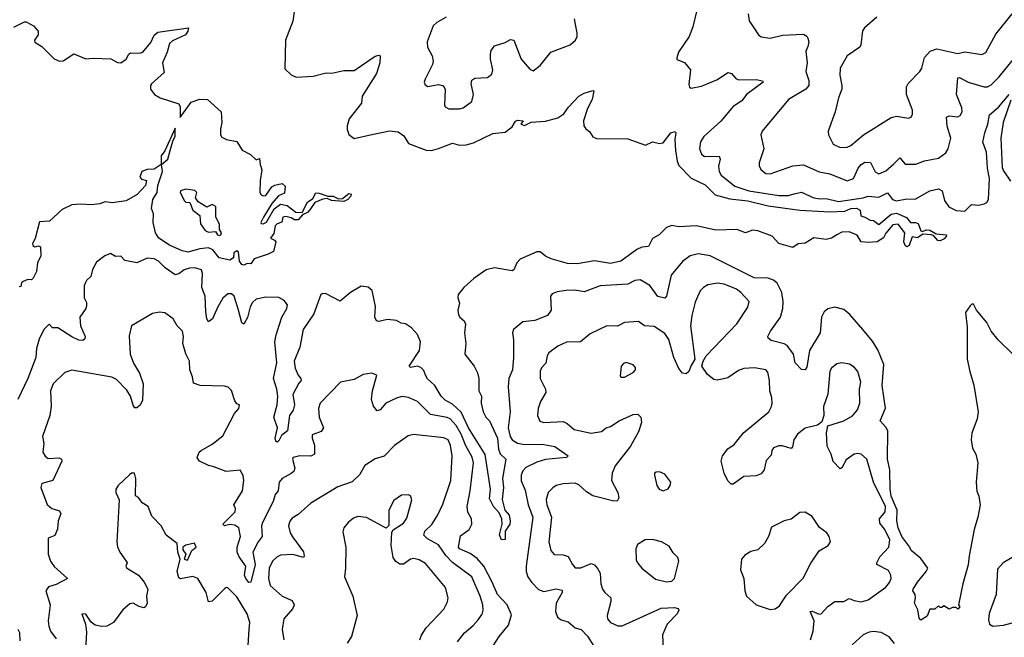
# Model space of a CAD drawing. Extents: x 1771496 to 1971148, y 471553 to 643630.
# Tile 425 of 656: x 1872098 to 1877710, y 589880 to 593401. Entities that reach past the tile are written whole.
import ezdxf

# ---------------------------------------------------------------- set-up
doc = ezdxf.new("R2010")
doc.units = 0

msp = doc.modelspace()

# ---------------------------------------------------------------- linework, layer by layer
at = {"layer": '0CON10XD'}
for points in [[(1875976.4, 593536.4), (1875935, 593360), (1875913.8, 593305), (1875853.3, 593215), (1875843, 593183), (1875843.3, 593173.3), (1875886.4, 593156.4), (1875921.2, 593115), (1875912.1, 593032.1), (1875915.9, 593015.9), (1875925, 593010), (1875985, 593021.1), (1876075, 593060), (1876135, 593100), (1876155, 593093.8), (1876180, 593065), (1876195, 593057.8), (1876295, 593059.1), (1876331.7, 593051.7), (1876336.2, 593045), (1876241.1, 592975), (1876215, 592938.1), (1876165, 592905.5), (1876095, 592822.5), (1875996.7, 592735), (1875979.1, 592705), (1875972.5, 592665), (1875983.3, 592635), (1876001.9, 592621.9), (1876085, 592622.5), (1876090.9, 592605), (1876080.8, 592565), (1876084.5, 592535), (1876097.1, 592515), (1876175, 592451.8), (1876254, 592425), (1876425, 592399.1), (1876480.5, 592399.5), (1876511.9, 592408.1), (1876555, 592416.8), (1876625, 592384.7), (1876660.7, 592379.3), (1876695, 592382.5), (1876765, 592364.8), (1876905, 592384.8), (1876935, 592394.7), (1876995, 592389.1), (1877045, 592414.6), (1877072.9, 592375), (1877095, 592367.8), (1877155, 592380.2), (1877202, 592378), (1877285, 592426), (1877335, 592437.5), (1877355.6, 592425), (1877369.3, 592369.3), (1877394.5, 592334.5), (1877435, 592313.3), (1877485, 592308.5), (1877523.4, 592346.6), (1877565, 592343.6), (1877595, 592350.5), (1877610.9, 592359.1), (1877620, 592375), (1877625.5, 592495), (1877613.7, 592555), (1877608.8, 592645), (1877587.8, 592702.2), (1877598.6, 592755), (1877617.2, 592805), (1877625, 592858), (1877677.2, 592902.8), (1877737.3, 592975)], [(1873662, 593445), (1873655, 593392.5), (1873614, 593285), (1873610.2, 593120.2), (1873645, 593085.8), (1873673.2, 593073.2), (1873771.5, 593078.5), (1873845, 593098), (1873876.4, 593096.4), (1873945, 593112), (1874005, 593111.4), (1874125, 593192.5), (1874145, 593198.8), (1874152.5, 593195), (1874150.5, 593155), (1874131.4, 593095), (1874049.5, 592965), (1874045.6, 592925), (1873976.9, 592835), (1873964.4, 592795), (1873964.5, 592774.5), (1873975, 592746.7), (1874005, 592724.4), (1874104.5, 592745.5), (1874205, 592766.7), (1874255, 592762.5), (1874287.9, 592737.9), (1874313.8, 592695), (1874415, 592656.2), (1874445, 592656.1), (1874485, 592666), (1874565, 592697.1), (1874605.5, 592685.5), (1874643, 592687), (1874685, 592698.2), (1874795, 592751.5), (1874865, 592759.5), (1874905, 592790.8), (1874925, 592823.3), (1874935, 592828), (1874967.5, 592825), (1874953.8, 592805), (1874975, 592797.5), (1875013.9, 592816.1), (1875095, 592823.1), (1875165, 592840.8), (1875200, 592865), (1875227, 592903), (1875285, 592964.3), (1875315, 592981.4), (1875365, 592997.5), (1875370, 592995), (1875360.8, 592945), (1875334.3, 592895), (1875312.5, 592825), (1875314.3, 592795), (1875325, 592778), (1875345, 592764), (1875365, 592734), (1875385, 592724.4), (1875565, 592722.2), (1875665, 592686), (1875705, 592704), (1875745, 592695.8), (1875765, 592699.2), (1875810, 592755), (1875833.9, 592763.9), (1875838.1, 592755), (1875833, 592717), (1875835.9, 592655), (1875845.3, 592595), (1875855, 592570), (1875925, 592496.7), (1876005, 592458.8), (1876062.2, 592402.2), (1876145, 592379.7), (1876248, 592368), (1876365, 592339.8), (1876545, 592315.6), (1876715.3, 592304.7), (1876800.7, 592309.3), (1876835, 592325.5), (1876867.2, 592327.2), (1876888.2, 592315), (1876892.5, 592282.5), (1876915.8, 592275.8), (1876945, 592257.5), (1876965, 592256.2), (1876995, 592234), (1877065, 592292), (1877095, 592297.9), (1877152.9, 592272.9), (1877175, 592244.2), (1877204.5, 592245.5), (1877218.9, 592238.9), (1877235, 592197.5), (1877243, 592193), (1877265, 592202.2), (1877285, 592201.5), (1877320.9, 592180.9), (1877380, 592175), (1877379.4, 592165), (1877368.1, 592151.9), (1877345, 592139.6), (1877331.9, 592141.9), (1877308.7, 592168.7), (1877294.5, 592174.5), (1877245, 592177.5), (1877215, 592156.9), (1877185, 592162.5), (1877167, 592113), (1877155, 592106.2), (1877145, 592114), (1877136.7, 592135), (1877143.3, 592185), (1877105, 592235.5), (1877075, 592231.4), (1877035, 592183.8), (1877021.9, 592158.1), (1876986.2, 592133.8), (1876935, 592130), (1876895, 592134.4), (1876872.2, 592172.2), (1876825, 592191.8), (1876785, 592190), (1876755.4, 592174.6), (1876725, 592156), (1876695, 592148.1), (1876625, 592156.9), (1876575, 592126.2), (1876535, 592122.5), (1876505, 592102), (1876425, 592124.4), (1876386.7, 592166.7), (1876305, 592197.6), (1876275, 592200.5), (1876235, 592185.6), (1876185, 592205.7), (1876065, 592202), (1875955, 592226.2), (1875855, 592220.9), (1875815, 592226.8), (1875784.2, 592215.8), (1875742.5, 592175), (1875705, 592152.9), (1875682.4, 592107.6), (1875645, 592103.3), (1875615, 592090), (1875525, 592023.8), (1875465, 592011.1), (1875375, 592025.4), (1875275, 592008.7), (1875221.2, 592011.2)], [(1872065, 593358.8), (1872125, 593388.8), (1872135, 593388), (1872176.7, 593365), (1872203.8, 593335), (1872203.8, 593315), (1872183.3, 593285), (1872185, 593273.3), (1872225, 593247.5), (1872295, 593176.9), (1872325, 593164.3), (1872345, 593165.8), (1872406.1, 593206.1), (1872475, 593177.5), (1872517.7, 593182.3), (1872617.7, 593177.7), (1872655, 593156.2), (1872675, 593154), (1872705.8, 593175), (1872720, 593205), (1872728.8, 593211.2), (1872780.9, 593209.1), (1872800, 593215), (1872845, 593270), (1872865, 593312.5), (1872885, 593330.6), (1873060, 593355), (1873056.2, 593335), (1873043.3, 593315), (1872968.9, 593281.1), (1872951.9, 593265), (1872939.2, 593215), (1872911.6, 593155), (1872920.8, 593099.2), (1872850, 593035), (1872843.1, 593025), (1872844.4, 593005), (1872866.7, 592975), (1872898, 592955), (1873005, 592921.2), (1873012.9, 592905), (1873012.5, 592842.5), (1873075, 592930.6), (1873125, 592948.1), (1873168, 592945), (1873247.1, 592875), (1873250, 592815), (1873242.6, 592777.4), (1873242.9, 592745), (1873250.9, 592730.9), (1873277.3, 592717.3), (1873335.9, 592705.9), (1873367, 592657), (1873413, 592633), (1873445, 592602.5), (1873465, 592610), (1873468, 592575), (1873478.8, 592545), (1873468.8, 592485), (1873467.5, 592415), (1873475, 592402.5), (1873485, 592396.7), (1873500.7, 592399.3), (1873535, 592447.5), (1873553, 592457), (1873595, 592466.7), (1873611.7, 592451.7), (1873608.3, 592411.7), (1873573.6, 592396.4), (1873535, 592352.5), (1873487.5, 592275), (1873472.5, 592245), (1873475, 592240), (1873485, 592237.5), (1873505, 592246.7), (1873548.1, 592321.9), (1873585, 592350), (1873621.7, 592341.7), (1873672.9, 592302.9), (1873708.9, 592301.1), (1873738.5, 592361.5), (1873768.3, 592381.7), (1873786.6, 592413.4), (1873805, 592412.7), (1873855, 592395.5), (1873885.3, 592395.3), (1873915, 592380), (1873938.2, 592381.8), (1873975, 592410.5), (1873987.2, 592407.2), (1873985.8, 592395.8), (1873968.6, 592375), (1873945, 592363.8), (1873875, 592369.5), (1873850.9, 592380.9), (1873825, 592376.9), (1873781.1, 592358.9), (1873752.6, 592317.4), (1873738.1, 592301.9), (1873710.9, 592289.1), (1873685, 592260), (1873665, 592259.6), (1873645, 592272.2), (1873615, 592278.2), (1873598, 592275), (1873592.5, 592247.5), (1873565, 592237.1), (1873555, 592226), (1873547.3, 592182.7), (1873527.5, 592155), (1873550, 592145), (1873557.5, 592135), (1873545, 592080), (1873515, 592063.8), (1873435, 592037.5), (1873415, 592010), (1873395, 592011.2), (1873375, 592001.2), (1873365, 592006.2), (1873351.2, 592025), (1873345.8, 592075), (1873335, 592083.8), (1873318.3, 592071.7), (1873316.7, 592043.3), (1873295, 592030), (1873235, 592044.3), (1873198.2, 592088.2), (1873175, 592100.4), (1873125.3, 592094.7), (1873055.9, 592075.9), (1873025, 592082.5), (1872952, 592115), (1872892, 592155), (1872872, 592185), (1872858, 592245), (1872860, 592295), (1872849.2, 592325), (1872856.7, 592375), (1872880.9, 592415), (1872885.3, 592455), (1872912.1, 592535), (1872906.7, 592575), (1872942.7, 592605), (1872956.5, 592655), (1872970.9, 592709.1), (1872985, 592737.5), (1872985, 592782.5), (1872926.2, 592653.8), (1872903.8, 592625), (1872904.6, 592575), (1872865, 592548.7), (1872825, 592547.5), (1872795, 592535.6), (1872782.9, 592502.9), (1872792.2, 592492.2), (1872820, 592485), (1872815.3, 592455), (1872767.8, 592405), (1872705, 592368.8), (1872625, 592356.9), (1872585, 592362.5), (1872555, 592350.8), (1872505, 592345.5), (1872445, 592350), (1872395, 592345.8), (1872340.9, 592319.1), (1872267.7, 592252.3), (1872211.7, 592248.3), (1872185.7, 592154.3), (1872171.4, 592125), (1872173.6, 592113.6), (1872185, 592106), (1872205, 592111.2), (1872216.7, 592106.7), (1872218.6, 592055), (1872200, 592015), (1872193.1, 591965), (1872175, 591926.7), (1872165, 591918.8), (1872145, 591920), (1872118.3, 591908.3), (1872108.3, 591901.7), (1872105, 591880), (1872095, 591877.5)], [(1874529.2, 593415), (1874475, 593385.5), (1874455.6, 593365), (1874420.6, 593275), (1874422.9, 593245), (1874448.6, 593195), (1874455.7, 593165), (1874451.4, 593145), (1874408.7, 593061.3), (1874404.4, 593045), (1874408.6, 593028.6), (1874425, 593019.2), (1874485, 593030.8), (1874514.1, 593024.1), (1874522.3, 593002.3), (1874519.2, 592915), (1874524, 592905), (1874545, 592892.5), (1874605, 592892.2), (1874625, 592898.6), (1874675.7, 592935), (1874684.2, 592975), (1874671.4, 593035), (1874675, 593056.7), (1874693.1, 593066.9), (1874765, 593070.6), (1874789.3, 593090.7), (1874794.4, 593115), (1874780.8, 593175), (1874780.8, 593205), (1874786, 593225), (1874805, 593251.2), (1874865, 593270.8), (1874895, 593288.8), (1874914.1, 593284.1), (1874957.1, 593175), (1875005, 593118.8), (1875025, 593110), (1875065, 593139.2), (1875125, 593216), (1875235, 593258), (1875266.2, 593285), (1875275.8, 593305), (1875275.7, 593324.3), (1875260, 593405)], [(1876250.8, 593435), (1876256.2, 593395), (1876310, 593315), (1876323.8, 593303.8), (1876375, 593295.6), (1876445, 593312), (1876565, 593318.8), (1876585, 593306.2), (1876590.8, 593295), (1876595.8, 593275), (1876591.2, 593248.8), (1876579.5, 593220.5), (1876586.9, 593155), (1876578.1, 593105), (1876596.7, 593055), (1876596.5, 593025), (1876578.6, 593005), (1876480, 592945), (1876329.2, 592765), (1876322.9, 592745), (1876339.4, 592665), (1876312.2, 592585), (1876313.1, 592565), (1876324.3, 592545), (1876351.2, 592525), (1876375, 592521.5), (1876505, 592568.5), (1876565, 592573.5), (1876655, 592533.8), (1876715, 592522.3), (1876815, 592482.1), (1876851.4, 592495), (1876877.1, 592555), (1876894.3, 592575.7), (1876915, 592588.2), (1876947.5, 592587.5), (1876975, 592534.4), (1876995, 592522.1), (1877035, 592539.2), (1877080.7, 592579.3), (1877115, 592612.5), (1877145, 592577.8), (1877205, 592578.1), (1877254.6, 592595.4), (1877335, 592612.1), (1877377.7, 592642.3), (1877390.5, 592665), (1877406.2, 592725), (1877384.7, 592794.7), (1877380, 592845), (1877395, 592853.1), (1877445, 592847.1), (1877458, 592855), (1877470, 592875), (1877468.3, 592898.3), (1877437.8, 592975), (1877445, 593069.2), (1877455, 593071.8), (1877505, 593044.1), (1877595, 593017.3), (1877615, 593017.5), (1877635, 593030), (1877681.1, 593075), (1877794.7, 593215)], [(1876984.2, 593415), (1876914.2, 593355), (1876902.6, 593337.4), (1876893, 593257), (1876886, 593245), (1876815, 593195.6), (1876775.4, 593125), (1876771.8, 593085), (1876784.5, 593025), (1876783.3, 593005), (1876764.4, 592955), (1876745.6, 592875), (1876705.7, 592765), (1876708.6, 592745), (1876735, 592691.4), (1876775, 592671.5), (1876815, 592674.6)], [(1876815, 592674.6), (1876835.7, 592684.3), (1876907.8, 592745), (1877065, 592843.1), (1877095, 592851.1), (1877165, 592840), (1877178.8, 592845), (1877187.4, 592862.6), (1877186.4, 592885), (1877153.5, 592975), (1877151.8, 593018.2), (1877162.1, 593037.9), (1877228.1, 593105), (1877240, 593125), (1877255.7, 593185), (1877287.9, 593222.1), (1877325, 593235.5), (1877445, 593208.5), (1877485, 593218.1), (1877583, 593203), (1877605, 593214.2), (1877662.6, 593317.4), (1877755, 593434.3)], [(1877748, 592942), (1877703.6, 592815), (1877690.5, 592725), (1877698.8, 592558.8), (1877705, 592538.6), (1877745, 592479.5)], [(1873235, 592170), (1873245, 592174.2), (1873249.2, 592185), (1873236.7, 592205), (1873236.7, 592235), (1873215.7, 592275), (1873216.7, 592336.7), (1873195, 592347.1), (1873165, 592332.7), (1873115, 592363.5), (1873100, 592385), (1873106.9, 592415), (1873096.8, 592426.8), (1873045, 592434), (1873014, 592426), (1873011.8, 592415), (1873037.7, 592367.7), (1873045, 592360), (1873068.5, 592358.5), (1873085.3, 592315), (1873124.6, 592285), (1873127.8, 592237.8), (1873155, 592199.4), (1873175, 592190), (1873213.9, 592193.9), (1873225, 592174), (1873235, 592170)], [(1875221.2, 592011.2), (1875127.8, 592037.8), (1875095, 592053.1), (1875065, 592077.5), (1875045, 592078.4), (1874951.2, 592035), (1874931.2, 592015), (1874915, 591974.4), (1874905, 591969.5), (1874805, 591987.1), (1874756.9, 591975), (1874686.4, 591925), (1874629.6, 591875), (1874598.2, 591835), (1874594.5, 591815), (1874604.2, 591785), (1874595.8, 591745), (1874598.8, 591718.8), (1874606.2, 591705), (1874630.8, 591685), (1874639.4, 591665), (1874633.1, 591615), (1874640.6, 591555), (1874634.4, 591495), (1874689.2, 591425), (1874707.6, 591387.6), (1874715.4, 591355), (1874714.6, 591285), (1874730, 591255), (1874729.1, 591215), (1874740.4, 591165), (1874755.4, 591135), (1874775, 591113.6), (1874820.9, 591015), (1874827.2, 590952.7), (1874836.2, 590926.2), (1874869.4, 590895), (1874850.4, 590785), (1874855.4, 590735), (1874847.5, 590665), (1874862.5, 590605), (1874887.3, 590577.3), (1874893.1, 590545), (1874891.4, 590525), (1874865.5, 590485), (1874865, 590437.5), (1874845, 590435.8), (1874832.1, 590465), (1874847.5, 590525), (1874845.5, 590555), (1874830.3, 590590.3), (1874798.7, 590625), (1874775, 590671.2), (1874780.9, 590725), (1874752, 590922), (1874655.5, 591075), (1874613.9, 591163.9), (1874565, 591209.4), (1874522.8, 591232.7), (1874499.5, 591255), (1874464, 591315), (1874422.7, 591352.7), (1874410.3, 591375), (1874401, 591401), (1874385, 591418.2), (1874365, 591425.3), (1874325, 591418.9), (1874318.9, 591425), (1874376.8, 591515), (1874382.2, 591565), (1874365, 591607.1), (1874331.8, 591645), (1874297.8, 591667.8), (1874271.9, 591671.9), (1874245, 591685.4), (1874195, 591691.9), (1874145, 591681.4), (1874131.2, 591685), (1874122.2, 591705), (1874125.4, 591765.4), (1874106.6, 591856.6), (1874085, 591876.5), (1874045, 591882.2), (1873984.4, 591845), (1873925, 591795.5), (1873845, 591838.2), (1873825, 591840.6), (1873815, 591833.8), (1873774.7, 591724.7), (1873713.8, 591635), (1873694.1, 591535), (1873663.4, 591455), (1873667.8, 591415), (1873684.5, 591374.5), (1873700.6, 591355), (1873701.5, 591345), (1873689.5, 591329.5), (1873654.2, 591265), (1873664.1, 591205), (1873656.7, 591175), (1873635.3, 591145), (1873625, 591058), (1873589.5, 591030.5), (1873575, 591000.6), (1873565, 590992), (1873558.1, 590998.1), (1873554.4, 591015), (1873567.5, 591075), (1873547.5, 591135), (1873565.5, 591205), (1873568.6, 591255), (1873564.2, 591294.2), (1873544.6, 591354.6), (1873563.7, 591445), (1873552.7, 591565), (1873559.2, 591605), (1873593.1, 591705), (1873621.6, 591755), (1873624.7, 591775), (1873605, 591801.1), (1873575, 591816.7), (1873500.5, 591819.5), (1873445, 591806.9), (1873425, 591788.9), (1873411.5, 591765), (1873396.4, 591703.6), (1873375, 591665.7), (1873365, 591672), (1873346, 591746), (1873321.2, 591825), (1873305, 591838.5), (1873285, 591838.5), (1873256, 591814), (1873226.6, 591765), (1873196.2, 591695), (1873175, 591678.6), (1873165.6, 591695), (1873158.2, 591735), (1873155.3, 591825), (1873136.1, 591875), (1873140.7, 591955), (1873134.3, 591975), (1873097.2, 591987.3), (1873065, 591984.7), (1873035, 591975.3), (1873005, 591953.1), (1872985, 591946.2), (1872926.7, 591986.7), (1872889.4, 592025), (1872865, 592037.9), (1872825, 592041.9), (1872765, 592014.3), (1872697.8, 592027.8), (1872675, 592052), (1872645, 592051.2), (1872615, 592068), (1872583.3, 592055), (1872535, 592018), (1872512.4, 591977.6), (1872502.7, 591937.3), (1872478.8, 591915), (1872471.2, 591898.8), (1872465.9, 591884.1), (1872465.9, 591815.9), (1872478.5, 591788.5), (1872479.2, 591770.8), (1872475.3, 591754.7), (1872441.4, 591705), (1872445, 591656.7), (1872471.5, 591595), (1872468.5, 591581.5), (1872457.4, 591572.6), (1872435, 591573.7), (1872395, 591593), (1872315, 591643.7), (1872284.7, 591644.7), (1872265.7, 591665.7), (1872235, 591634.2), (1872209.5, 591580.5), (1872193, 591527), (1872189.6, 591475), (1872144.3, 591355), (1872087.4, 591235)], [(1877758.8, 591495), (1877675, 591576.7), (1877636.2, 591625), (1877610, 591675), (1877552.5, 591745), (1877535, 591780), (1877525, 591780), (1877515, 591770), (1877488.3, 591731.7), (1877498.9, 591648.9), (1877499, 591465), (1877514.1, 591395), (1877536.8, 591316.8), (1877560.8, 591165), (1877554.7, 591125), (1877525, 591043.8), (1877521.2, 591005), (1877528.1, 590958.1), (1877547.1, 590925), (1877560, 590875), (1877549.6, 590765), (1877553, 590713), (1877564.4, 590685), (1877573.1, 590635), (1877560, 590565), (1877537.5, 590495), (1877509.3, 590345), (1877505, 590292.5), (1877473.8, 590185), (1877450, 590065), (1877456.4, 590053.6), (1877445, 590040), (1877435, 590050), (1877415, 590050), (1877395, 590040), (1877365, 590060), (1877355, 590050), (1877345, 590050), (1877335, 590060), (1877315, 590040), (1877285, 590040), (1877270, 590000), (1877235, 589978.1), (1877225, 589990), (1877217.2, 590037.2), (1877198.2, 590075), (1877204.5, 590104.5), (1877201.8, 590125), (1877189.6, 590145), (1877191.1, 590155), (1877215.7, 590195), (1877265.4, 590255), (1877273.6, 590275), (1877235, 590329.6), (1877178.6, 590375), (1877171.2, 590395), (1877126.2, 590455), (1877105.8, 590505), (1877096.7, 590545), (1877099.5, 590605), (1877065.9, 590685), (1877059.3, 590725), (1877058, 590835), (1877045.3, 590895.3), (1877046.8, 591055), (1877036.7, 591076.7), (1877002, 591115), (1877033.8, 591186.2), (1877014.8, 591314.8), (1877023.6, 591435), (1876988.6, 591518.6), (1876958.7, 591568.7), (1876904.5, 591634.5), (1876830.5, 591720.5), (1876795, 591748.1), (1876745, 591761.9), (1876705, 591752.5), (1876683.7, 591736.3), (1876668.6, 591705), (1876660, 591615), (1876600, 591515), (1876585, 591420), (1876575, 591405.4), (1876555, 591405.9), (1876518.4, 591445), (1876507.9, 591495), (1876473.4, 591543.4), (1876455, 591553.5), (1876381.7, 591571.7), (1876364, 591585), (1876362, 591595), (1876377.1, 591625), (1876434.7, 591705.3), (1876447.2, 591755), (1876449.5, 591795), (1876441.8, 591845), (1876415, 591898.2), (1876395.2, 591915.2), (1876365, 591926.6), (1876285, 591929.8), (1876034.5, 592055.5), (1875964.6, 592065.4), (1875920, 592055), (1875875, 592022.9), (1875812.2, 591945), (1875785.5, 591824.5), (1875775.6, 591814.4), (1875735, 591822.2), (1875689.4, 591885), (1875635, 591917.5), (1875605, 591914.4), (1875565, 591893.8), (1875406.9, 591883.1), (1875315, 591850.4), (1875265, 591858.2), (1875213.6, 591856.4), (1875160.9, 591849.1), (1875132.5, 591837.5), (1875123.8, 591825), (1875127.5, 591745), (1875106.2, 591715), (1875034.3, 591685.7), (1874965, 591679.2), (1874912.5, 591635), (1874907.5, 591615), (1874913.1, 591575), (1874912.9, 591475), (1874906.7, 591405), (1874885.5, 591355), (1874882, 591308)], [(1876606, 589865), (1876620, 589915), (1876625.8, 589974.2), (1876603.5, 590026.5), (1876615, 590030), (1876655, 590012.5), (1876666.2, 590015), (1876703.5, 590056.5), (1876745, 590084), (1876795, 590084.2), (1876825, 590101.4), (1876855, 590089.2), (1876895, 590083.3), (1876935, 590093.3), (1877035, 590165.6), (1877056.4, 590193.6), (1877064.5, 590215), (1877063.3, 590235), (1877050.6, 590260.6), (1876984.3, 590295), (1876982.9, 590305), (1877000.6, 590339.4), (1877051.3, 590395), (1877058.1, 590435), (1877028.6, 590495), (1877000.7, 590530.7), (1876999.3, 590555), (1877030.2, 590595), (1877033.7, 590625), (1876964.2, 590764.2), (1876927.3, 590895), (1876893.8, 590923.8), (1876875, 590928.5), (1876855, 590924.5), (1876808.8, 590891.2), (1876785, 590846.2), (1876775, 590840), (1876735, 590881.9), (1876723.2, 590925), (1876700.4, 590970.4), (1876695.8, 591045), (1876704, 591086), (1876795, 591114.6), (1876845, 591142.5), (1876873.2, 591176.8), (1876886.1, 591215), (1876885.5, 591295), (1876893.1, 591335), (1876874.5, 591395), (1876855, 591420.6), (1876826.9, 591436.9), (1876785, 591444.4), (1876755, 591440), (1876725.8, 591415), (1876715, 591397.5), (1876704.7, 591265.3), (1876680, 591195), (1876680.6, 591145), (1876670.8, 591109.2), (1876645, 591090), (1876575, 591071.9), (1876531.7, 591038.3), (1876510, 591005), (1876503.6, 590966.4), (1876495, 590956.9), (1876445, 590972.2), (1876425, 590971.9), (1876395, 590959.4), (1876384.6, 590945.4), (1876380.9, 590919.1), (1876352.7, 590887.3), (1876340.8, 590835), (1876325, 590812), (1876295, 590800.8), (1876225, 590796), (1876165, 590753.3), (1876153.9, 590753.9), (1876135, 590772.5), (1876113.8, 590815), (1876096.2, 590885), (1876103.8, 590915), (1876134.2, 590955), (1876170.8, 590979.2), (1876224.5, 591045.5), (1876367.3, 591165), (1876383.8, 591195), (1876387.5, 591215), (1876385.8, 591245), (1876373.5, 591285), (1876372.5, 591345), (1876361.4, 591391.4), (1876350.8, 591405), (1876287.1, 591417.1), (1876225, 591412.8), (1876195, 591401.5), (1876135, 591358.5), (1876075, 591345.6), (1876055, 591350.6), (1876019.1, 591379.1), (1875986.7, 591425), (1875993.3, 591455), (1876010, 591485), (1876185, 591666.9), (1876248.3, 591761.7), (1876255.7, 591795), (1876208.5, 591845), (1876184, 591865), (1876112.6, 591892.6), (1876075, 591899.6), (1876020.4, 591889.6), (1875995.6, 591875), (1875977.5, 591855), (1875948.5, 591791.5), (1875929.3, 591715), (1875921.8, 591655), (1875946.7, 591465), (1875925, 591430), (1875912.5, 591395), (1875897, 591383), (1875875, 591386.7), (1875855, 591413.3), (1875826.7, 591475), (1875797.9, 591577.9), (1875775, 591612.2), (1875715, 591652.9), (1875660, 591655), (1875625, 591681.4), (1875545, 591675.6), (1875505, 591653.1), (1875444.6, 591655.4), (1875350.5, 591609.5), (1875295, 591563.8), (1875215, 591562.9), (1875165, 591540)], [(1874797.4, 589832.6), (1874830.8, 589885), (1874885, 589950), (1874902, 590008), (1874877.1, 590065), (1874821.4, 590125), (1874792, 590195), (1874743.2, 590285), (1874705, 590329.5), (1874665, 590357.6), (1874604.8, 590384.8), (1874598.5, 590395), (1874611.5, 590458.5), (1874660.8, 590495), (1874675.8, 590525.8), (1874674, 590555), (1874652.9, 590592.9), (1874648.2, 590625), (1874665.7, 590715), (1874684, 590875), (1874676.5, 590906.5), (1874641.4, 590971.4), (1874615, 591038.2), (1874586.8, 591086.8), (1874552.5, 591125), (1874535, 591133), (1874439.6, 591149.6), (1874365, 591224.5), (1874315, 591247.3), (1874277, 591253), (1874246.4, 591243.6), (1874185, 591214.2), (1874152.4, 591177.6), (1874135, 591170.8), (1874115, 591198), (1874103.6, 591235), (1874108.2, 591285), (1874133.3, 591375), (1874105, 591385.7), (1874055, 591377.5), (1874005, 591350), (1873925.8, 591334.2), (1873810, 591215), (1873800.6, 591185), (1873805.4, 591134.6), (1873828.9, 591075), (1873816.2, 591053.8), (1873766, 591034), (1873765.7, 591015), (1873778.5, 590975), (1873778.1, 590925), (1873757, 590913), (1873694.4, 590915.6), (1873657.5, 590905), (1873653.8, 590895), (1873665.6, 590844.4), (1873660, 590825), (1873646, 590814), (1873595, 590786.2), (1873576.4, 590765), (1873571.5, 590715), (1873553.9, 590695), (1873541.9, 590655), (1873482.4, 590535), (1873476.7, 590515), (1873479.4, 590455), (1873456.7, 590425), (1873427.8, 590365), (1873439.4, 590295), (1873415.4, 590194.6), (1873405, 590192.9), (1873386.4, 590215), (1873379.7, 590235), (1873387.1, 590285), (1873348.1, 590338.1), (1873337, 590365), (1873338.1, 590395), (1873356.3, 590455), (1873346.2, 590505), (1873325, 590520.3), (1873295, 590523.1), (1873265, 590515.8), (1873255.8, 590525), (1873326.2, 590595), (1873327.3, 590615), (1873319.4, 590635), (1873368.5, 590715), (1873376.2, 590775), (1873372.4, 590802.4), (1873355, 590833.3), (1873275, 590825.4), (1873205, 590852.9), (1873175, 590860), (1873122.5, 590885), (1873110, 590905), (1873121.4, 590935), (1873132.5, 590945), (1873195, 590980.6), (1873255, 591029.2), (1873323.1, 591156.9), (1873346.2, 591185), (1873350, 591205), (1873335, 591211.2), (1873325, 591228), (1873305, 591288), (1873285.5, 591305.5), (1873265, 591311.9), (1873125.8, 591315.8), (1873088.3, 591328.3), (1873082.5, 591365), (1873066.9, 591405), (1873065.7, 591455), (1873045.4, 591495.4), (1873027.8, 591555), (1873032.2, 591595), (1873026.9, 591625), (1872995.8, 591655), (1872972.5, 591695), (1872925, 591730.6), (1872895, 591734), (1872855, 591725.7), (1872734.5, 591655.5), (1872721.7, 591598.3), (1872728.2, 591495), (1872747.3, 591442.7), (1872781.4, 591385), (1872801.9, 591325), (1872797.8, 591232.2), (1872785, 591203.8), (1872765, 591188), (1872755, 591188.8), (1872745, 591203.3), (1872729.6, 591255), (1872708.1, 591288.1), (1872650.3, 591350.2), (1872623.6, 591363.6), (1872395, 591402.9), (1872355, 591389.2), (1872289.2, 591325), (1872274.4, 591285), (1872277, 591197), (1872269.2, 591145), (1872227.4, 591025), (1872236.2, 590985), (1872230, 590935), (1872243, 590913), (1872260, 590900), (1872323, 590903), (1872335.6, 590895.6), (1872338, 590885), (1872286, 590775), (1872225, 590757.5), (1872218.6, 590735), (1872255, 590638), (1872282, 590615), (1872295, 590611.5), (1872325, 590600.9), (1872332, 590585), (1872317.8, 590545), (1872313.6, 590496.4), (1872299.1, 590460.9), (1872260, 590445), (1872260.5, 590355), (1872274.3, 590315), (1872294, 590284), (1872370, 590215), (1872305, 590181.1), (1872262.1, 590167.9), (1872247.5, 590145), (1872272.2, 590065), (1872260.9, 589975), (1872264, 589944), (1872273.1, 589915), (1872305, 589871.2)], [(1875165, 591540), (1875115, 591502.5), (1875104.5, 591485), (1875096.9, 591443.1), (1875072.9, 591417.1), (1875065, 591396.7), (1875064.6, 591355), (1875094.6, 591295), (1875097.3, 591275), (1875066.5, 591225), (1875052.5, 591185), (1875049.5, 591145), (1875062.6, 591112.6), (1875085, 591105.6), (1875195, 591111.1), (1875218.9, 591098.9), (1875258.8, 591065), (1875355, 591043.6), (1875415, 591053.5), (1875441.2, 591075), (1875465, 591081.1), (1875515, 591114.4), (1875595, 591151.2), (1875621.7, 591151.7), (1875637.5, 591135), (1875642, 591105), (1875625, 591050.8), (1875579.4, 590970.6), (1875491.6, 590858.4), (1875474.5, 590815), (1875470.8, 590775), (1875506.4, 590705), (1875513.3, 590675), (1875503.6, 590656.4), (1875477.7, 590657.7), (1875365, 590687.6), (1875329.2, 590709.2), (1875285, 590750), (1875265, 590758.4), (1875195.4, 590755.4), (1875155.8, 590745), (1875136.9, 590733.1), (1875109.6, 590705), (1875099.4, 590665), (1875103.4, 590635), (1875129.1, 590565), (1875114.6, 590425), (1875125.5, 590375.5), (1875145, 590352.9), (1875195, 590349.5), (1875225, 590340.8), (1875248.1, 590295), (1875265, 590276.9), (1875295.7, 590275.7), (1875355, 590300.8), (1875373.4, 590293.4), (1875391.8, 590271.8), (1875406.9, 590245), (1875410, 590185), (1875420, 590155), (1875432.5, 590135), (1875467.5, 590105), (1875467.5, 590085), (1875446.7, 590005), (1875448.1, 589985), (1875465, 589964.4), (1875507.5, 589945), (1875532.5, 589945), (1875753.7, 590046.3), (1875831.1, 590051.1), (1875851.2, 590045), (1875855.8, 590035), (1875845.7, 590015), (1875788.9, 589955), (1875762, 589895), (1875770, 589735)], [(1875545, 591363.3), (1875595, 591390), (1875608.8, 591405), (1875607.7, 591417.7), (1875595, 591433.8), (1875555, 591446.2), (1875539.5, 591440.5), (1875526.2, 591425), (1875520.7, 591370.7), (1875525, 591363.3), (1875545, 591363.3)], [(1874882, 591308), (1874892.9, 591165), (1874882.6, 591075), (1874894.2, 591025), (1874905, 591005.5), (1874935, 590986.7), (1874965, 590980.5), (1875085, 590978.6), (1875148.1, 590968.1), (1875223.3, 590915), (1875215, 590904.3), (1875095, 590892.9), (1875045, 590879.4), (1874982.4, 590847.6), (1874965, 590828.6), (1874955.5, 590805), (1874957.3, 590772.7), (1874978.6, 590718.6), (1874996.5, 590635), (1875023.3, 590565), (1874984.5, 590285), (1874984.8, 590254.8), (1874994.8, 590225), (1875015, 590194.1), (1875055, 590153.3), (1875085, 590141.5), (1875155, 590157.1), (1875189.1, 590149.1), (1875190, 590135), (1875155.5, 590075), (1875152.8, 590027.2), (1875163.6, 589995), (1875185, 589979.6), (1875225, 589968.1), (1875263.8, 589935), (1875298.6, 589925), (1875335, 589886.9), (1875369.9, 589829.9)], [(1874594.4, 589855), (1874633.3, 589905), (1874683.1, 589946.9), (1874710.9, 589979.1), (1874735, 590012), (1874740, 590035), (1874738.7, 590065), (1874723.6, 590115), (1874674.6, 590225), (1874565, 590307.3), (1874527.5, 590347.5), (1874485, 590408), (1874422.3, 590442.3), (1874401.9, 590461.9), (1874406.9, 590485), (1874446.6, 590523.4), (1874482.3, 590577.7), (1874510.8, 590639.2), (1874554.6, 590775), (1874562.3, 590915), (1874553.3, 590973.3), (1874540.6, 591005), (1874515, 591017.1), (1874343.6, 591036.4), (1874311.4, 591028.6), (1874235, 590974.3), (1874175, 590912.9), (1874125, 590898), (1874065, 590860), (1874034.3, 590805.7), (1873993.9, 590766.1), (1873911.3, 590738.7), (1873757.5, 590645), (1873685, 590580.5), (1873650.4, 590559.6), (1873637.6, 590542.4), (1873630.9, 590515), (1873639.5, 590475), (1873653.8, 590453.8), (1873715, 590366.7), (1873719.5, 590345), (1873715.5, 590334.5), (1873655, 590351.7), (1873585, 590347.8), (1873565, 590338.8), (1873538.2, 590315), (1873520, 590275), (1873515.4, 590215), (1873526.5, 590175), (1873595, 590115.7), (1873650.5, 590090.5), (1873662.9, 590065), (1873654.3, 590045), (1873602.9, 589985), (1873594.6, 589925), (1873604.5, 589865)], [(1873400.4, 589835), (1873405.4, 589925), (1873409.6, 589965), (1873394.7, 590014.7), (1873335, 590111.9), (1873285, 590161.4), (1873275, 590164.2), (1873265, 590157.5), (1873195, 590086.5), (1873175, 590082.7), (1873161.4, 590135), (1873113.8, 590215), (1873085, 590226.7), (1873015, 590214.2), (1873005, 590220), (1872995.4, 590255), (1873012, 590325), (1873000, 590365), (1872995.9, 590415.9), (1872933, 590463), (1872903.8, 590515), (1872851.3, 590571.3), (1872830, 590625), (1872796.1, 590646.1), (1872775, 590677.5), (1872757.5, 590687.5), (1872760.6, 590785), (1872752.5, 590815), (1872735, 590816), (1872725, 590808.8), (1872658.8, 590745), (1872646, 590725), (1872646.2, 590705), (1872664.1, 590664.1), (1872651.2, 590425), (1872656, 590396), (1872668, 590365), (1872705.8, 590315), (1872710, 590305), (1872702.5, 590285), (1872706.4, 590276.4), (1872776, 590235), (1872806.7, 590195), (1872827.5, 590155), (1872820.8, 590115), (1872825.5, 590075), (1872815, 590053.8), (1872805, 590048.6), (1872778.8, 590055), (1872745, 590075.7), (1872725, 590072), (1872685, 590036), (1872632.9, 589965), (1872595, 589943.1), (1872565, 589941.4), (1872528.8, 589948.8), (1872505.8, 589965.8), (1872475, 590012.5), (1872452.5, 590015), (1872473.8, 589955), (1872479.7, 589909.7), (1872471.1, 589775)], [(1875765, 590714.4), (1875795, 590726.7), (1875806.2, 590745), (1875808.8, 590765), (1875775, 590810), (1875745, 590823.8), (1875725, 590821.2), (1875716.7, 590815), (1875716.2, 590805), (1875729.2, 590745), (1875742, 590725), (1875765, 590714.4)], [(1874378.5, 589865), (1874387.5, 589892.5), (1874415.4, 589934.6), (1874515, 590040), (1874537.4, 590082.6), (1874540, 590105), (1874525.6, 590165), (1874410.5, 590300.5), (1874375, 590321.5), (1874345, 590329.5), (1874325, 590325.6), (1874285, 590297.5), (1874265, 590296.5), (1874241.8, 590311.8), (1874227.3, 590335), (1874215.5, 590404.5), (1874220, 590480), (1874226.7, 590493.3), (1874285, 590530.8), (1874305, 590558.8), (1874333.6, 590663.6), (1874326.1, 590686.1), (1874315, 590693.3), (1874275, 590690), (1874229.7, 590660.3), (1874201.4, 590605), (1874202.5, 590517.5), (1874187, 590503), (1874075, 590564), (1874025, 590568.6), (1874000.3, 590559.7), (1873971.2, 590535), (1873946.2, 590505), (1873939.3, 590480.7), (1873957.5, 590395), (1873955.6, 590275), (1873948.9, 590225), (1873997.1, 590115), (1874022.5, 590005), (1873988.8, 589885), (1873965, 589847.5)], [(1876375, 590038.9), (1876405, 590042.9), (1876429.4, 590060.6), (1876468.6, 590121.4), (1876563, 590217), (1876606.6, 590303.4), (1876655, 590372.5), (1876705.8, 590404.2), (1876720, 590425), (1876711.2, 590455), (1876698, 590475), (1876656.4, 590506.4), (1876615, 590569.2), (1876575, 590594), (1876545, 590591.2), (1876495.5, 590554.5), (1876455, 590544.4), (1876382.7, 590507.3), (1876366.2, 590455), (1876343.3, 590415), (1876305, 590378.8), (1876265, 590370), (1876231.3, 590348.7), (1876211.5, 590325), (1876207.1, 590265), (1876225.5, 590215), (1876230.6, 590145), (1876240.6, 590115), (1876295, 590065.7), (1876375, 590038.9)], [(1873055, 590320.8), (1873080, 590375), (1873103.3, 590395), (1873095, 590417.5), (1873044.4, 590405.6), (1873028, 590395), (1873028.3, 590378.3), (1873044.2, 590355), (1873036.2, 590325), (1873055, 590320.8)], [(1875785, 590195.6), (1875815, 590200), (1875829.4, 590215), (1875855.8, 590315), (1875850, 590335), (1875822.7, 590362.7), (1875799.1, 590399.1), (1875755.3, 590425.3), (1875705, 590438.5), (1875663.3, 590435), (1875620.3, 590409.7), (1875609.2, 590385), (1875612.6, 590322.6), (1875618.6, 590305), (1875645, 590274), (1875721.3, 590211.3), (1875785, 590195.6)], [(1877788, 590355), (1877703.8, 590305), (1877672.2, 590267.8), (1877663.5, 590125), (1877624.1, 590015.9), (1877619.3, 589979.3), (1877625.8, 589955), (1877645, 589944.4), (1877705, 589950), (1877755, 589963.3)], [(1872101.1, 589861.1), (1872098.2, 589905), (1872090, 589925)], [(1877084.3, 589845), (1877053.5, 589883.5), (1877008.2, 589908.2), (1876965, 589913.3), (1876940.2, 589909.8), (1876905.5, 589894.5), (1876842.7, 589837.3)]]:
    msp.add_lwpolyline(points, dxfattribs=at)

doc.saveas('drawing.dxf')
